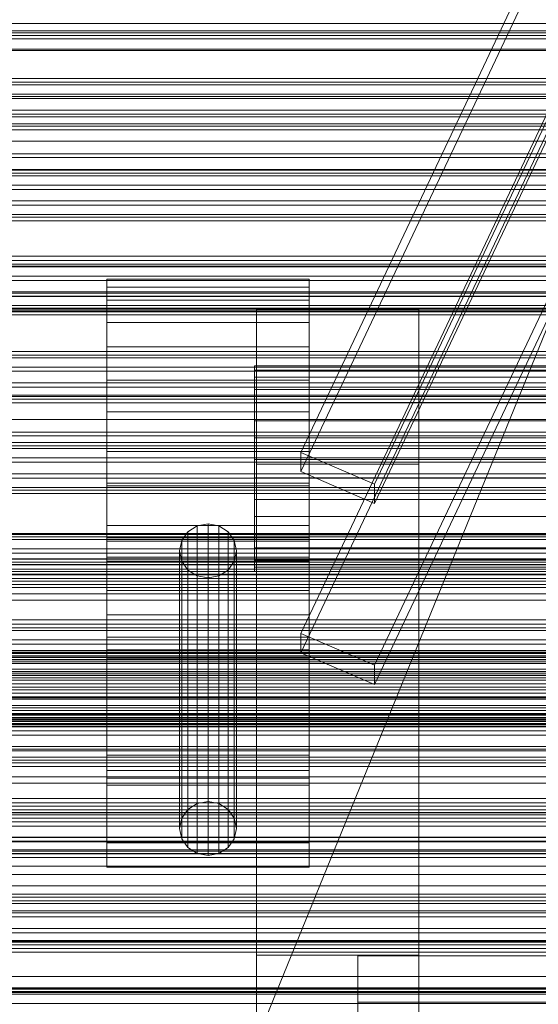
# Model space of a CAD drawing. Header units: millimetres. Extents: x -3490 to 61924, y -72580 to 6847.
# Tile 351 of 656: x -508 to -380, y -32882 to -32639. Entities that reach past the tile are written whole.
import ezdxf

# ---------------------------------------------------------------- set-up
doc = ezdxf.new("R2010")
doc.units = ezdxf.units.MM
for name, color, linetype, lineweight in [('COTAS_P', 1, 'Continuous', 0), ('frontal_C02', 7, 'Continuous', 0), ('frontal_C03', 7, 'Continuous', 0), ('frontal_C03-dry', 7, 'Continuous', 0), ('frontal_dosificador', 7, 'Continuous', 0), ('frontal_tolva', 7, 'Continuous', 0)]:
    doc.layers.add(name, color=color, linetype=linetype, lineweight=lineweight)
doc.dimstyles.new('R19_100', dxfattribs={"dimtxt": 250, "dimasz": 150, "dimexe": 150, "dimexo": 80, "dimgap": 100, "dimtad": 1, "dimtih": 1, "dimtoh": 1, "dimdsep": 46, "dimcen": 0.09, "dimadec": 0, "dimazin": 0, "dimtfac": 1, "dimtdec": 4, "dimtofl": 0, "dimtmove": 0, "dimatfit": 3, "dimfxl": 1, "dimtolj": 1, "dimtzin": 0, "dimarcsym": 0})

# ---------------------------------------------------------------- blocks, each defined once
blk = doc.blocks.new('DIM_R29_55')
at = {"layer": 'COTAS_P'}
for p, q in [((-3300, -33120), (-3150, -33075)), ((-60, -33120), (-210, -33075)), ((-3300, -34020), (-3300, -33120)), ((-3300, -33120), (-60, -33120)), ((-3300, -33120), (-3150, -33165)), ((-60, -33120), (-210, -33165)), ((-60, -34020), (-60, -33120))]:
    blk.add_line(p, q, dxfattribs=at)
blk.add_text('3240 P', height=250, dxfattribs=at).set_placement((-1680, -33020))

msp = doc.modelspace()

# ---------------------------------------------------------------- linework, layer by layer
at = {"layer": 'frontal_C02'}
for p, q in [((-439.114, -32745.966), (-299.114, -32450.056)), ((-439.114, -32750.735), (-299.114, -32454.825)), ((-280.886, -32457.913), (-420.886, -32753.824)), ((-420.886, -32758.593), (-280.886, -32462.682)), ((-439.114, -32790.674), (-299.114, -32494.763)), ((-439.114, -32795.443), (-299.114, -32499.532)), ((-280.886, -32502.621), (-420.886, -32798.531)), ((-420.886, -32803.3), (-280.886, -32507.39)), ((-487, -32708.371), (-487, -32703.19)), ((-487, -32703.19), (-487, -32705.136)), ((-437, -32703.19), (-487, -32703.19)), ((-437, -32705.136), (-437, -32703.19)), ((-437, -32703.19), (-437, -32708.371)), ((-487, -32705.136), (-487, -32713.912)), ((-437, -32705.136), (-487, -32705.136)), ((-437, -32713.912), (-437, -32705.136)), ((-487, -32719.889), (-487, -32708.371)), ((-437, -32708.371), (-487, -32708.371)), ((-437, -32708.371), (-437, -32719.889)), ((-410, -32710.669), (-450, -32710.669)), ((-450, -32710.669), (-450, -32748.851)), ((-450, -32870.127), (-450, -32710.669)), ((-410, -32748.851), (-410, -32710.669)), ((-410, -32710.669), (-410, -32870.127)), ((-487, -32713.912), (-487, -32728.182)), ((-437, -32713.912), (-487, -32713.912)), ((-437, -32728.182), (-437, -32713.912)), ((-487, -32735.992), (-487, -32719.889)), ((-437, -32719.889), (-487, -32719.889)), ((-437, -32719.889), (-437, -32735.992)), ((-450.5, -32727.414), (-450.5, -32724.603)), ((-450.5, -32724.603), (-450.5, -32725.659)), ((-342.5, -32724.603), (-450.5, -32724.603)), ((-450.5, -32725.659), (-450.5, -32730.42)), ((-342.5, -32725.659), (-450.5, -32725.659)), ((-450.5, -32733.663), (-450.5, -32727.414)), ((-342.5, -32727.414), (-450.5, -32727.414)), ((-487, -32728.182), (-487, -32745.773)), ((-437, -32728.182), (-487, -32728.182)), ((-437, -32745.773), (-437, -32728.182)), ((-450.5, -32730.42), (-450.5, -32738.163)), ((-342.5, -32730.42), (-450.5, -32730.42)), ((-450.5, -32742.4), (-450.5, -32733.663)), ((-342.5, -32733.663), (-450.5, -32733.663)), ((-487, -32754.227), (-487, -32735.992)), ((-487, -32735.992), (-437, -32735.992)), ((-437, -32735.992), (-437, -32754.227)), ((-450.5, -32738.163), (-450.5, -32747.707)), ((-342.5, -32738.163), (-450.5, -32738.163)), ((-450.5, -32752.293), (-450.5, -32742.4)), ((-450.5, -32742.4), (-342.5, -32742.4)), ((-487, -32745.773), (-487, -32764.008)), ((-437, -32745.773), (-487, -32745.773)), ((-420.886, -32753.824), (-439.114, -32745.966)), ((-439.114, -32745.966), (-439.114, -32750.735)), ((-437, -32764.008), (-437, -32745.773)), ((-450.5, -32747.707), (-450.5, -32757.6)), ((-342.5, -32747.707), (-450.5, -32747.707)), ((-450, -32748.851), (-410, -32748.851)), ((-450, -32908.309), (-450, -32748.851)), ((-410, -32908.309), (-410, -32748.851)), ((-439.114, -32750.735), (-420.886, -32758.593)), ((-487, -32828.117), (-487, -32753.604)), ((-487, -32753.604), (-437, -32753.604)), ((-487, -32767.922), (-487, -32753.604)), ((-487, -32771.818), (-487, -32754.227)), ((-437, -32754.227), (-487, -32754.227)), ((-450.5, -32761.837), (-450.5, -32752.293)), ((-342.5, -32752.293), (-450.5, -32752.293)), ((-437, -32753.604), (-437, -32828.117)), ((-437, -32753.604), (-437, -32767.922)), ((-437, -32754.227), (-437, -32771.818)), ((-420.886, -32758.593), (-420.886, -32753.824)), ((-450.5, -32757.6), (-450.5, -32766.337)), ((-342.5, -32757.6), (-450.5, -32757.6)), ((-450.5, -32769.58), (-450.5, -32761.837)), ((-342.5, -32761.837), (-450.5, -32761.837)), ((-487, -32764.008), (-487, -32780.111)), ((-437, -32764.008), (-487, -32764.008)), ((-464.679, -32764.126), (-466.95, -32765.574)), ((-462, -32763.617), (-464.679, -32764.126)), ((-464.679, -32832.678), (-464.679, -32764.126)), ((-459.321, -32764.126), (-462, -32763.617)), ((-462, -32832.169), (-462, -32763.617)), ((-457.05, -32765.574), (-459.321, -32764.126)), ((-459.321, -32832.678), (-459.321, -32764.126)), ((-437, -32780.111), (-437, -32764.008)), ((-466.95, -32765.574), (-468.467, -32767.742)), ((-466.95, -32834.126), (-466.95, -32765.574)), ((-455.533, -32767.742), (-457.05, -32765.574)), ((-457.05, -32834.126), (-457.05, -32765.574)), ((-450.5, -32766.337), (-450.5, -32772.586)), ((-342.5, -32766.337), (-450.5, -32766.337)), ((-487, -32820.734), (-487, -32767.085)), ((-487, -32767.085), (-437, -32767.085)), ((-487, -32772.812), (-487, -32767.085)), ((-437, -32767.922), (-487, -32767.922)), ((-487, -32767.922), (-487, -32842.435)), ((-468.467, -32767.742), (-469, -32770.299)), ((-468.467, -32836.294), (-468.467, -32767.742)), ((-455, -32770.299), (-455.533, -32767.742)), ((-455.533, -32836.294), (-455.533, -32767.742)), ((-437, -32767.085), (-437, -32820.734)), ((-437, -32767.085), (-437, -32772.812)), ((-437, -32842.435), (-437, -32767.922)), ((-487, -32824.552), (-487, -32770.903)), ((-487, -32770.903), (-437, -32770.903)), ((-487, -32794.767), (-487, -32770.903)), ((-469, -32770.299), (-468.467, -32772.856)), ((-469, -32838.851), (-469, -32770.299)), ((-455.533, -32772.856), (-455, -32770.299)), ((-455, -32770.299), (-455, -32838.851)), ((-450.5, -32774.341), (-450.5, -32769.58)), ((-342.5, -32769.58), (-450.5, -32769.58)), ((-437, -32770.903), (-437, -32824.552)), ((-437, -32770.903), (-437, -32794.767)), ((-487, -32786.088), (-487, -32771.818)), ((-437, -32771.818), (-487, -32771.818)), ((-437, -32772.812), (-487, -32772.812)), ((-487, -32772.812), (-487, -32826.461)), ((-468.467, -32772.856), (-466.95, -32775.024)), ((-468.467, -32841.408), (-468.467, -32772.856)), ((-457.05, -32775.024), (-455.533, -32772.856)), ((-455.533, -32841.408), (-455.533, -32772.856)), ((-450.5, -32772.586), (-450.5, -32775.397)), ((-342.5, -32772.586), (-450.5, -32772.586)), ((-437, -32771.818), (-437, -32786.088)), ((-437, -32826.461), (-437, -32772.812)), ((-466.95, -32775.024), (-464.679, -32776.472)), ((-466.95, -32843.576), (-466.95, -32775.024)), ((-464.679, -32776.472), (-462, -32776.981)), ((-464.679, -32845.024), (-464.679, -32776.472)), ((-462, -32776.981), (-459.321, -32776.472)), ((-459.321, -32776.472), (-457.05, -32775.024)), ((-459.321, -32845.024), (-459.321, -32776.472)), ((-457.05, -32843.576), (-457.05, -32775.024)), ((-450.5, -32775.397), (-450.5, -32774.341)), ((-342.5, -32774.341), (-450.5, -32774.341)), ((-342.5, -32775.397), (-450.5, -32775.397)), ((-462, -32845.533), (-462, -32776.981)), ((-487, -32780.111), (-487, -32791.629)), ((-437, -32780.111), (-487, -32780.111)), ((-437, -32791.629), (-437, -32780.111)), ((-487, -32794.864), (-487, -32786.088)), ((-437, -32786.088), (-487, -32786.088)), ((-437, -32786.088), (-437, -32794.864)), ((-420.886, -32798.531), (-439.114, -32790.674)), ((-439.114, -32790.674), (-439.114, -32795.443)), ((-487, -32791.629), (-487, -32796.81)), ((-437, -32791.629), (-487, -32791.629)), ((-437, -32796.81), (-437, -32791.629)), ((-437, -32794.767), (-487, -32794.767)), ((-487, -32794.767), (-487, -32848.416)), ((-487, -32796.81), (-487, -32794.864)), ((-437, -32794.864), (-487, -32794.864)), ((-439.114, -32795.443), (-420.886, -32803.3)), ((-437, -32848.416), (-437, -32794.767)), ((-437, -32794.864), (-437, -32796.81)), ((-437, -32796.81), (-487, -32796.81)), ((-420.886, -32803.3), (-420.886, -32798.531)), ((-437, -32820.734), (-487, -32820.734)), ((-487, -32820.734), (-487, -32826.461)), ((-437, -32826.461), (-437, -32820.734)), ((-437, -32824.552), (-487, -32824.552)), ((-487, -32824.552), (-487, -32848.416)), ((-437, -32848.416), (-437, -32824.552)), ((-487, -32826.461), (-437, -32826.461)), ((-437, -32828.117), (-487, -32828.117)), ((-487, -32828.117), (-487, -32842.435)), ((-437, -32842.435), (-437, -32828.117)), ((-464.679, -32832.678), (-462, -32832.169)), ((-462, -32832.169), (-459.321, -32832.678)), ((-468.467, -32836.294), (-466.95, -32834.126)), ((-466.95, -32834.126), (-464.679, -32832.678)), ((-459.321, -32832.678), (-457.05, -32834.126)), ((-457.05, -32834.126), (-455.533, -32836.294)), ((-469, -32838.851), (-468.467, -32836.294)), ((-455.533, -32836.294), (-455, -32838.851)), ((-468.467, -32841.408), (-469, -32838.851)), ((-455, -32838.851), (-455.533, -32841.408)), ((-466.95, -32843.576), (-468.467, -32841.408)), ((-455.533, -32841.408), (-457.05, -32843.576)), ((-487, -32842.435), (-437, -32842.435)), ((-464.679, -32845.024), (-466.95, -32843.576)), ((-457.05, -32843.576), (-459.321, -32845.024)), ((-462, -32845.533), (-464.679, -32845.024)), ((-459.321, -32845.024), (-462, -32845.533)), ((-487, -32848.416), (-437, -32848.416)), ((-410, -32870.127), (-450, -32870.127)), ((-450, -32870.127), (-450, -32908.309)), ((-450, -32971.464), (-450, -32870.127)), ((-425, -32885.412), (-425, -32870.271)), ((-425, -32870.271), (425, -32870.271)), ((-425, -32881.725), (-425, -32870.271)), ((-410, -32908.309), (-410, -32870.127)), ((-410, -32870.127), (-410, -32971.464)), ((425, -32881.725), (-425, -32881.725)), ((-425, -32881.725), (-425, -32896.866))]:
    msp.add_line(p, q, dxfattribs=at)
at = {"layer": 'frontal_C03'}
for p, q in [((1250, -32640.037), (-1250, -32640.037)), ((1250, -32642.345), (-1250, -32642.345)), ((1250, -32642.998), (-1250, -32642.998)), ((1250, -32643.879), (-1250, -32643.879)), ((1500, -32646.426), (-1500, -32646.426)), ((1500, -32646.711), (-1500, -32646.711)), ((1250, -32653.686), (-1250, -32653.686)), ((1250, -32654.567), (-1250, -32654.567)), ((1250, -32655.221), (-1250, -32655.221)), ((-1500, -32658.119), (1500, -32658.119)), ((1250, -32657.528), (-1250, -32657.528)), ((-1250, -32658.585), (1250, -32658.585)), ((1250, -32661.437), (-1250, -32661.437)), ((1250, -32662.495), (-1250, -32662.495)), ((1250, -32664.802), (-1250, -32664.802)), ((1250, -32665.456), (-1250, -32665.456)), ((1250, -32666.337), (-1250, -32666.337)), ((1250, -32676.143), (-1250, -32676.143)), ((1250, -32677.025), (-1250, -32677.025)), ((1250, -32677.678), (-1250, -32677.678)), ((1250, -32679.986), (-1250, -32679.986)), ((-1250, -32681.043), (1250, -32681.043)), ((1250, -32683.895), (-1250, -32683.895)), ((1250, -32684.952), (-1250, -32684.952)), ((1250, -32687.26), (-1250, -32687.26)), ((1250, -32687.913), (-1250, -32687.913)), ((1250, -32688.795), (-1250, -32688.795)), ((1250, -32698.601), (-1250, -32698.601)), ((1250, -32699.482), (-1250, -32699.482)), ((1250, -32700.136), (-1250, -32700.136)), ((1250, -32702.443), (-1250, -32702.443)), ((-1250, -32703.501), (1250, -32703.501)), ((1250, -32706.353), (-1250, -32706.353)), ((1250, -32707.41), (-1250, -32707.41)), ((1250, -32709.717), (-1250, -32709.717)), ((1250, -32710.371), (-1250, -32710.371)), ((1250, -32711.252), (-1250, -32711.252)), ((1250, -32721.059), (-1250, -32721.059)), ((1250, -32721.94), (-1250, -32721.94)), ((1250, -32722.593), (-1250, -32722.593)), ((1250, -32724.901), (-1250, -32724.901)), ((-1250, -32725.958), (1250, -32725.958)), ((1250, -32728.81), (-1250, -32728.81)), ((1250, -32729.868), (-1250, -32729.868)), ((1250, -32732.175), (-1250, -32732.175)), ((1250, -32732.828), (-1250, -32732.828)), ((1250, -32733.71), (-1250, -32733.71)), ((1250, -32743.516), (-1250, -32743.516)), ((1250, -32744.398), (-1250, -32744.398)), ((1250, -32745.051), (-1250, -32745.051)), ((1250, -32747.358), (-1250, -32747.358)), ((-1250, -32748.416), (1250, -32748.416)), ((1250, -32751.268), (-1250, -32751.268)), ((1250, -32752.325), (-1250, -32752.325)), ((1250, -32754.633), (-1250, -32754.633)), ((1250, -32755.286), (-1250, -32755.286)), ((1250, -32756.167), (-1250, -32756.167)), ((1250, -32765.974), (-1250, -32765.974)), ((1250, -32766.855), (-1250, -32766.855)), ((1250, -32767.509), (-1250, -32767.509)), ((1250, -32769.816), (-1250, -32769.816)), ((-1250, -32770.873), (1250, -32770.873)), ((-1250, -32772.308), (1250, -32772.308)), ((-1250, -32773.105), (1250, -32773.105)), ((-1250, -32773.69), (1250, -32773.69)), ((1250, -32773.726), (-1250, -32773.726)), ((1250, -32774.783), (-1250, -32774.783)), ((-1250, -32776.028), (1250, -32776.028)), ((1250, -32777.09), (-1250, -32777.09)), ((-1250, -32777.157), (1250, -32777.157)), ((1250, -32777.744), (-1250, -32777.744)), ((1250, -32778.625), (-1250, -32778.625)), ((-1250, -32780.876), (1250, -32780.876)), ((-1250, -32782.473), (1250, -32782.473)), ((-1250, -32787.32), (1250, -32787.32)), ((1250, -32788.431), (-1250, -32788.431)), ((-1250, -32789.276), (1250, -32789.276)), ((1250, -32789.313), (-1250, -32789.313)), ((1250, -32789.966), (-1250, -32789.966)), ((1250, -32792.274), (-1250, -32792.274)), ((-1250, -32793.331), (1250, -32793.331)), ((-1268, -32795.293), (1268, -32795.293)), ((-1268, -32795.518), (1268, -32795.518)), ((-1268, -32795.682), (1268, -32795.682)), ((-1250, -32794.92), (1250, -32794.92)), ((-1268, -32796.34), (1268, -32796.34)), ((-1268, -32796.657), (1268, -32796.657)), ((-1268, -32797.703), (1268, -32797.703)), ((-1268, -32798.152), (1268, -32798.152)), ((1250, -32796.183), (-1250, -32796.183)), ((1250, -32797.101), (-1250, -32797.101)), ((1250, -32797.24), (-1250, -32797.24)), ((-1268, -32799.516), (1268, -32799.516)), ((-1268, -32800.066), (1268, -32800.066)), ((1250, -32799.548), (-1250, -32799.548)), ((1250, -32800.201), (-1250, -32800.201)), ((-1268, -32801.653), (1268, -32801.653)), ((1268, -32802.267), (-1268, -32802.267)), ((1250, -32801.083), (-1250, -32801.083)), ((-1250, -32803.159), (1250, -32803.159)), ((-1268, -32803.97), (1268, -32803.97)), ((-1268, -32804.605), (1268, -32804.605)), ((-1250, -32805.417), (1250, -32805.417)), ((-1268, -32806.309), (1268, -32806.309)), ((-1268, -32806.922), (1268, -32806.922)), ((-1268, -32808.51), (1268, -32808.51)), ((-1268, -32809.06), (1268, -32809.06)), ((-1268, -32810.423), (1268, -32810.423)), ((-1268, -32810.872), (1268, -32810.872)), ((-1268, -32811.918), (1268, -32811.918)), ((-1268, -32812.236), (1268, -32812.236)), ((-1268, -32812.894), (1268, -32812.894)), ((1250, -32810.889), (-1250, -32810.889)), ((-1250, -32811.474), (1250, -32811.474)), ((1250, -32811.77), (-1250, -32811.77)), ((1250, -32812.424), (-1250, -32812.424)), ((-1268, -32813.058), (1268, -32813.058)), ((-1268, -32813.282), (1268, -32813.282)), ((-1250, -32813.655), (1250, -32813.655)), ((1250, -32814.731), (-1250, -32814.731)), ((-1250, -32815.789), (1250, -32815.789)), ((1250, -32818.641), (-1250, -32818.641)), ((-1250, -32819.3), (1250, -32819.3)), ((1250, -32819.698), (-1250, -32819.698)), ((-1250, -32821.256), (1250, -32821.256)), ((1250, -32822.006), (-1250, -32822.006)), ((1250, -32822.659), (-1250, -32822.659)), ((1250, -32823.54), (-1250, -32823.54)), ((-1250, -32826.103), (1250, -32826.103)), ((-1250, -32827.7), (1250, -32827.7)), ((-1250, -32831.419), (1250, -32831.419)), ((-1250, -32832.548), (1250, -32832.548)), ((1250, -32833.347), (-1250, -32833.347)), ((1250, -32834.228), (-1250, -32834.228)), ((1250, -32834.882), (-1250, -32834.882)), ((-1250, -32834.886), (1250, -32834.886)), ((-1250, -32835.47), (1250, -32835.47)), ((-1250, -32836.268), (1250, -32836.268)), ((1250, -32837.189), (-1250, -32837.189)), ((-1250, -32838.246), (1250, -32838.246)), ((1250, -32841.098), (-1250, -32841.098)), ((1250, -32842.156), (-1250, -32842.156)), ((1250, -32844.463), (-1250, -32844.463)), ((1250, -32845.117), (-1250, -32845.117)), ((1250, -32845.998), (-1250, -32845.998)), ((-1500, -32850.211), (1500, -32850.211)), ((-1500, -32855.102), (1500, -32855.102)), ((1250, -32855.804), (-1250, -32855.804)), ((1250, -32856.686), (-1250, -32856.686)), ((1250, -32857.339), (-1250, -32857.339)), ((1500, -32859.194), (-1500, -32859.194)), ((1250, -32859.647), (-1250, -32859.647)), ((-1250, -32860.704), (1250, -32860.704)), ((1250, -32863.556), (-1250, -32863.556)), ((1250, -32864.613), (-1250, -32864.613)), ((1500, -32866.511), (-1500, -32866.511)), ((1500, -32866.796), (-1500, -32866.796)), ((1250, -32866.921), (-1250, -32866.921)), ((1250, -32867.574), (-1250, -32867.574)), ((1250, -32868.456), (-1250, -32868.456)), ((-1500, -32878.204), (1500, -32878.204)), ((1250, -32878.262), (-1250, -32878.262)), ((1250, -32879.143), (-1250, -32879.143)), ((1250, -32879.797), (-1250, -32879.797)), ((1250, -32882.104), (-1250, -32882.104))]:
    msp.add_line(p, q, dxfattribs=at)
at = {"layer": 'frontal_C03-dry'}
for p, q in [((-1290, -32641.875), (1290, -32641.875)), ((-1250, -32663.125), (1250, -32663.125)), ((1250, -32669.125), (-1250, -32669.125)), ((1290, -32672.25), (-1290, -32672.25)), ((1250, -32673.125), (-1250, -32673.125)), ((-1290, -32676.25), (1290, -32676.25)), ((-1250, -32697.5), (1250, -32697.5)), ((1250, -32703.5), (-1250, -32703.5)), ((1290, -32706.625), (-1290, -32706.625)), ((1250, -32707.5), (-1250, -32707.5)), ((-1290, -32710.625), (1290, -32710.625)), ((-1250, -32731.875), (1250, -32731.875)), ((1250, -32737.875), (-1250, -32737.875)), ((1290, -32741), (-1290, -32741)), ((1250, -32741.875), (-1250, -32741.875)), ((-1290, -32745), (1290, -32745)), ((-1250, -32766.25), (1250, -32766.25)), ((1250, -32772.25), (-1250, -32772.25)), ((1290, -32775.375), (-1290, -32775.375)), ((1250, -32776.25), (-1250, -32776.25)), ((-1290, -32779.375), (1290, -32779.375)), ((-1250, -32800.625), (1250, -32800.625)), ((1250, -32806.625), (-1250, -32806.625)), ((1290, -32809.75), (-1290, -32809.75)), ((1250, -32810.625), (-1250, -32810.625)), ((-1290, -32813.75), (1290, -32813.75)), ((-1250, -32835), (1250, -32835)), ((1250, -32841), (-1250, -32841)), ((1290, -32844.125), (-1290, -32844.125)), ((1250, -32845), (-1250, -32845)), ((-1290, -32848.125), (1290, -32848.125)), ((-1250, -32869.375), (1250, -32869.375)), ((1250, -32875.375), (-1250, -32875.375)), ((1290, -32878.5), (-1290, -32878.5)), ((1250, -32879.375), (-1250, -32879.375))]:
    msp.add_line(p, q, dxfattribs=at)
at = {"layer": 'frontal_dosificador'}
msp.add_line((-820, -33800), (-250, -32400), dxfattribs=at)
at = {"layer": 'frontal_tolva'}
for p, q in [((-1821.5, -32700), (1821.5, -32700)), ((-1725, -32700), (1725, -32700)), ((-1821.5, -32711), (1821.5, -32711)), ((-1725, -32712), (1725, -32712)), ((-1821.5, -32842), (1821.5, -32842)), ((-1821.5, -32853), (1821.5, -32853))]:
    msp.add_line(p, q, dxfattribs=at)

# ---------------------------------------------------------------- dimensions: what is measured, and where the dimension line sits
at = {"layer": 'COTAS_P'}
dim = msp.add_aligned_dim(p1=(-3300, -34020), p2=(-60, -34020), distance=900, text='<> P', dimstyle='R19_100', dxfattribs=at)
dim.commit()
dim.dimension.update_dxf_attribs({"geometry": 'DIM_R29_55', "text_midpoint": (-1680, -33120)})

doc.saveas('drawing.dxf')
